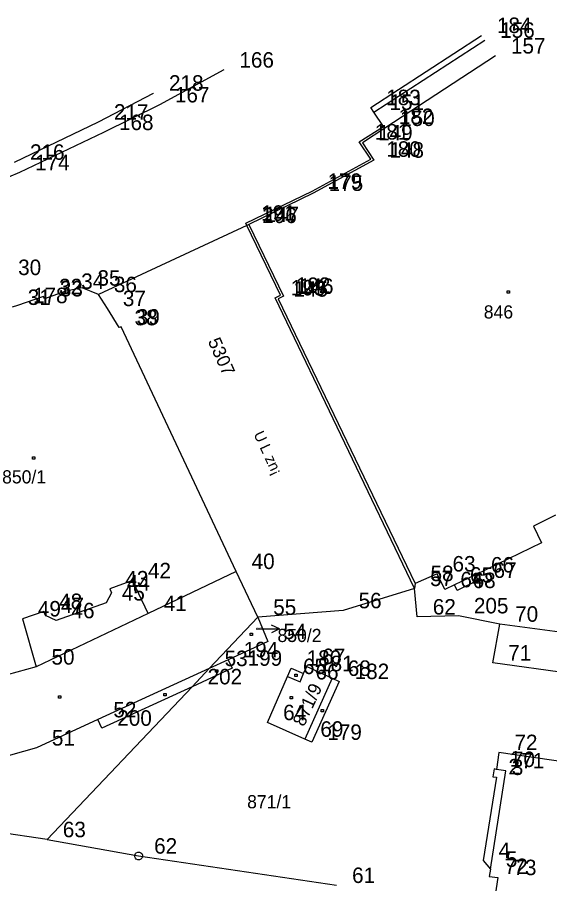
# Model space of a CAD drawing. Extents: x -822293 to -820259, y -1071573 to -1068794.
# Drawn here: x -822033.4 to -821964.6, y -1070089.8 to -1069977.9 of the extents above; entities that cross this region are included whole.
import ezdxf

# ---------------------------------------------------------------- set-up
doc = ezdxf.new("R2010")
doc.units = 0
for name, color, linetype in [('Vrstva 11', 7, 'Continuous'), ('Vrstva 14', 7, 'Continuous'), ('Vrstva 15', 7, 'Continuous'), ('Vrstva 2', 7, 'Continuous'), ('Vrstva 3', 7, 'Continuous'), ('Vrstva 5', 7, 'Continuous'), ('Vrstva 6', 7, 'Continuous'), ('Vrstva 7', 7, 'Continuous'), ('Vrstva 8', 7, 'Continuous'), ('Vrstva 9', 7, 'Continuous')]:
    doc.layers.add(name, color=color, linetype=linetype)

# ---------------------------------------------------------------- blocks, each defined once
blk = doc.blocks.new('Z61')
at = {"layer": 'Vrstva 2'}
for p, q in [((0, 300), (-50, 200)), ((0, 0), (0, 300)), ((0, 300), (50, 200))]:
    blk.add_line(p, q, dxfattribs=at)
blk = doc.blocks.new('Z402')
at = {"layer": 'Vrstva 2'}
for p, q in [((-10, 10), (20, 10)), ((-10, -20), (-10, 10)), ((20, 10), (20, -20)), ((20, -20), (-10, -20))]:
    blk.add_line(p, q, dxfattribs=at)
blk = doc.blocks.new('Z105')
at = {"layer": 'Vrstva 2'}
for p, q in [((-50, 10), (-40, 30)), ((-50, -10), (-50, 10)), ((-40, 30), (-30, 40)), ((-30, 40), (-10, 50)), ((-10, 50), (10, 50)), ((0, 0), (0, 0)), ((10, 50), (30, 40)), ((30, 40), (40, 30)), ((40, 30), (50, 10)), ((50, 10), (50, -10)), ((-40, -30), (-50, -10)), ((-30, -40), (-40, -30)), ((-10, -50), (-30, -40)), ((10, -50), (-10, -50)), ((30, -40), (10, -50)), ((40, -30), (30, -40)), ((50, -10), (40, -30))]:
    blk.add_line(p, q, dxfattribs=at)

msp = doc.modelspace()

# ---------------------------------------------------------------- linework, layer by layer
at = {"layer": 'Vrstva 2'}
for p, q in [((-821971.6, -1069982.9), (-821985.92, -1069992.26)), ((-822006.69, -1069984.72), (-822015.02, -1069989.21)), ((-822015.02, -1069989.21), (-822022.25, -1069992.79)), ((-822022.25, -1069992.79), (-822033.1, -1069997.98)), ((-821985.92, -1069992.26), (-821988.77, -1069994.12)), ((-821988.77, -1069994.12), (-821987.3, -1069996.36)), ((-821987.3, -1069996.36), (-821995.16, -1070000.65)), ((-822033.1, -1069997.98), (-822040.53, -1070001.08)), ((-821995.16, -1070000.65), (-822003.46, -1070004.67)), ((-822003.74, -1070004.8), (-822022.91, -1070013.73)), ((-822003.46, -1070004.67), (-822003.74, -1070004.8)), ((-822003.46, -1070004.67), (-821998.99, -1070013.96)), ((-822025.03, -1070012.89), (-822027.13, -1070013.31)), ((-822022.91, -1070013.73), (-822025.03, -1070012.89)), ((-822029.99, -1070014), (-822033.36, -1070015.15)), ((-822029.89, -1070014.28), (-822029.99, -1070014)), ((-822027.13, -1070013.31), (-822029.89, -1070014.28)), ((-822021.75, -1070015.53), (-822022.91, -1070013.73)), ((-821998.99, -1070013.96), (-821999.7, -1070014.31)), ((-821999.7, -1070014.31), (-821981.99, -1070051.06)), ((-822033.36, -1070015.15), (-822034.04, -1070015.38)), ((-822020.24, -1070018.01), (-822021.75, -1070015.53)), ((-822019.95, -1070017.92), (-822020.24, -1070018.01)), ((-822005.11, -1070049.5), (-822019.95, -1070017.92)), ((-822002.32, -1070055.43), (-822005.11, -1070049.5)), ((-821981.99, -1070051.06), (-821982.06, -1070051.7)), ((-821982.06, -1070051.7), (-821991.29, -1070054.57)), ((-821981.7, -1070055.38), (-821982.06, -1070051.7)), ((-821991.29, -1070054.57), (-822002.32, -1070055.43)), ((-822002.32, -1070055.43), (-822008.6, -1070062.04)), ((-822002.32, -1070055.43), (-822001.01, -1070058.55)), ((-821976.39, -1070055.23), (-821981.7, -1070055.38)), ((-821971.06, -1070056.31), (-821976.39, -1070055.23)), ((-821971.96, -1070061.33), (-821971.06, -1070056.31)), ((-821955.8, -1070058.38), (-821971.06, -1070056.31)), ((-822001.01, -1070058.55), (-822006.14, -1070060.91)), ((-822006.14, -1070060.91), (-822005.63, -1070062)), ((-821946.34, -1070064.81), (-821971.96, -1070061.33)), ((-822005.63, -1070062), (-822010.8, -1070064.4)), ((-822008.6, -1070062.04), (-822010.8, -1070064.4)), ((-821998.47, -1070063.07), (-821998, -1070062)), ((-821998, -1070062), (-821996.39, -1070062.7)), ((-821996.39, -1070062.7), (-821995.99, -1070061.78)), ((-821995.99, -1070061.78), (-821992.69, -1070063.31)), ((-822001.04, -1070069.03), (-821998.47, -1070063.07)), ((-821992.69, -1070063.31), (-821991.8, -1070063.72)), ((-822010.8, -1070064.4), (-822029.51, -1070084.15)), ((-822010.8, -1070064.4), (-822022.47, -1070069.75)), ((-821991.8, -1070063.72), (-821995.33, -1070071.57)), ((-822022.98, -1070068.66), (-822030.92, -1070072.31)), ((-822022.47, -1070069.75), (-822022.98, -1070068.66)), ((-821996.23, -1070071.17), (-822001.04, -1070069.03)), ((-821995.33, -1070071.57), (-821996.23, -1070071.17)), ((-822030.92, -1070072.31), (-822058.08, -1070080)), ((-821971.15, -1070072.9), (-821971.47, -1070075.08)), ((-821961.8, -1070074.28), (-821971.15, -1070072.9)), ((-821971.77, -1070075.02), (-821971.93, -1070076.04)), ((-821971.47, -1070075.08), (-821971.77, -1070075.02)), ((-821971.49, -1070076.11), (-821973.19, -1070086.84)), ((-821971.93, -1070076.04), (-821971.49, -1070076.11)), ((-822029.51, -1070084.15), (-822048.74, -1070081.36)), ((-822029.51, -1070084.15), (-822017.71, -1070086.27)), ((-822017.71, -1070086.27), (-821992.13, -1070090.06)), ((-821973.19, -1070086.84), (-821972.26, -1070087.98)), ((-821972.26, -1070087.98), (-821972.41, -1070088.91)), ((-821971.28, -1070089.05), (-821974.07, -1070107.31)), ((-821972.41, -1070088.91), (-821971.28, -1070089.05))]:
    msp.add_line(p, q, dxfattribs=at)
at = {"layer": 'Vrstva 3'}
for p, q in [((-821987.72, -1069989.57), (-821973.41, -1069980.25)), ((-821987.3, -1069990.19), (-821972.99, -1069980.87)), ((-822022.9, -1069991.44), (-822015.79, -1069987.7)), ((-821987.3, -1069990.19), (-821987.72, -1069989.57)), ((-821986.09, -1069992.01), (-821987.3, -1069990.19)), ((-822033.75, -1069996.63), (-822022.9, -1069991.44)), ((-821989.2, -1069994.01), (-821986.09, -1069992.01)), ((-821985.92, -1069992.26), (-821986.09, -1069992.01)), ((-821987.71, -1069996.24), (-821989.2, -1069994.01)), ((-821995.3, -1070000.38), (-821987.71, -1069996.24)), ((-822003.88, -1070004.51), (-821995.3, -1070000.38)), ((-822003.74, -1070004.8), (-822003.88, -1070004.51)), ((-821999.39, -1070013.82), (-822003.74, -1070004.8)), ((-822000.06, -1070014.15), (-821999.39, -1070013.82)), ((-821982.06, -1070051.7), (-822000.06, -1070014.15)), ((-821963.84, -1070042.25), (-821966.69, -1070043.64)), ((-821966.69, -1070043.64), (-821965.64, -1070045.81)), ((-821965.64, -1070045.81), (-821974.19, -1070049.95)), ((-822005.11, -1070049.5), (-822016.47, -1070054.93)), ((-821979.15, -1070049.82), (-821981.99, -1070051.06)), ((-821978.14, -1070051.86), (-821979.15, -1070049.82)), ((-821974.19, -1070049.95), (-821976.89, -1070051.26)), ((-821974.19, -1070049.95), (-821973.85, -1070050.65)), ((-822018.51, -1070050.7), (-822021.43, -1070051.75)), ((-822016.47, -1070054.93), (-822018.51, -1070050.7)), ((-821976.89, -1070051.26), (-821978.14, -1070051.86)), ((-821976.55, -1070051.96), (-821976.89, -1070051.26)), ((-821973.85, -1070050.65), (-821976.55, -1070051.96)), ((-822021.23, -1070052.28), (-822021.89, -1070053.57)), ((-822021.43, -1070051.75), (-822021.23, -1070052.28)), ((-822029.98, -1070054.67), (-822032.73, -1070055.63)), ((-822029.76, -1070055.2), (-822029.98, -1070054.67)), ((-822021.89, -1070053.57), (-822028.38, -1070055.86)), ((-822032.73, -1070055.63), (-822030.97, -1070061.85)), ((-822016.47, -1070054.93), (-822030.97, -1070061.85)), ((-822028.38, -1070055.86), (-822029.76, -1070055.2)), ((-822006.14, -1070060.91), (-822008.6, -1070062.04)), ((-822030.97, -1070061.85), (-822045.54, -1070065.88)), ((-822008.6, -1070062.04), (-822022.98, -1070068.66)), ((-821998.47, -1070063.07), (-821996.85, -1070063.77)), ((-821996.85, -1070063.77), (-821996.39, -1070062.7)), ((-821992.69, -1070063.31), (-821996.23, -1070071.17)), ((-821972.26, -1070087.98), (-821970.27, -1070075.26)), ((-821970.27, -1070075.26), (-821971.47, -1070075.08))]:
    msp.add_line(p, q, dxfattribs=at)
at = {"layer": 'Vrstva 8'}
for p, q in [((-821973.41, -1069980.25), (-821973.41, -1069980.25)), ((-821972.99, -1069980.87), (-821972.99, -1069980.87)), ((-821971.6, -1069982.9), (-821971.6, -1069982.9)), ((-822006.69, -1069984.72), (-822006.69, -1069984.72)), ((-822015.79, -1069987.7), (-822015.79, -1069987.7)), ((-822015.02, -1069989.21), (-822015.02, -1069989.21)), ((-821987.72, -1069989.57), (-821987.72, -1069989.57)), ((-821987.3, -1069990.19), (-821987.3, -1069990.19)), ((-822022.9, -1069991.44), (-822022.9, -1069991.44)), ((-822022.25, -1069992.79), (-822022.25, -1069992.79)), ((-821986.09, -1069992.01), (-821986.09, -1069992.01)), ((-821985.92, -1069992.26), (-821985.92, -1069992.26)), ((-821989.2, -1069994.01), (-821989.2, -1069994.01)), ((-821988.77, -1069994.12), (-821988.77, -1069994.12)), ((-821987.71, -1069996.24), (-821987.71, -1069996.24)), ((-821987.3, -1069996.36), (-821987.3, -1069996.36)), ((-822033.1, -1069997.98), (-822033.1, -1069997.98)), ((-821995.3, -1070000.38), (-821995.3, -1070000.38)), ((-821995.16, -1070000.65), (-821995.16, -1070000.65)), ((-822003.88, -1070004.51), (-822003.88, -1070004.51)), ((-822003.74, -1070004.8), (-822003.74, -1070004.8)), ((-822003.46, -1070004.67), (-822003.46, -1070004.67)), ((-822025.03, -1070012.89), (-822025.03, -1070012.89)), ((-822029.99, -1070014), (-822029.99, -1070014)), ((-822029.89, -1070014.28), (-822029.89, -1070014.28)), ((-822027.13, -1070013.31), (-822027.13, -1070013.31)), ((-822022.91, -1070013.73), (-822022.91, -1070013.73)), ((-822000.06, -1070014.15), (-822000.06, -1070014.15)), ((-821999.7, -1070014.31), (-821999.7, -1070014.31)), ((-821999.39, -1070013.82), (-821999.39, -1070013.82)), ((-821998.99, -1070013.96), (-821998.99, -1070013.96)), ((-822033.36, -1070015.15), (-822033.36, -1070015.15)), ((-822021.75, -1070015.53), (-822021.75, -1070015.53)), ((-822020.24, -1070018.01), (-822020.24, -1070018.01)), ((-822019.95, -1070017.92), (-822019.95, -1070017.92)), ((-821966.69, -1070043.64), (-821966.69, -1070043.64)), ((-821965.64, -1070045.81), (-821965.64, -1070045.81)), ((-822005.11, -1070049.5), (-822005.11, -1070049.5)), ((-821979.15, -1070049.82), (-821979.15, -1070049.82)), ((-821974.19, -1070049.95), (-821974.19, -1070049.95)), ((-822018.51, -1070050.7), (-822018.51, -1070050.7)), ((-821981.99, -1070051.06), (-821981.99, -1070051.06)), ((-821976.89, -1070051.26), (-821976.89, -1070051.26)), ((-821973.85, -1070050.65), (-821973.85, -1070050.65)), ((-822021.43, -1070051.75), (-822021.43, -1070051.75)), ((-822021.23, -1070052.28), (-822021.23, -1070052.28)), ((-821982.06, -1070051.7), (-821982.06, -1070051.7)), ((-821978.14, -1070051.86), (-821978.14, -1070051.86)), ((-821976.55, -1070051.96), (-821976.55, -1070051.96)), ((-822029.98, -1070054.67), (-822029.98, -1070054.67)), ((-822021.89, -1070053.57), (-822021.89, -1070053.57)), ((-821991.29, -1070054.57), (-821991.29, -1070054.57)), ((-822032.73, -1070055.63), (-822032.73, -1070055.63)), ((-822029.76, -1070055.2), (-822029.76, -1070055.2)), ((-822016.47, -1070054.93), (-822016.47, -1070054.93)), ((-822002.32, -1070055.43), (-822002.32, -1070055.43)), ((-821981.7, -1070055.38), (-821981.7, -1070055.38)), ((-821976.39, -1070055.23), (-821976.39, -1070055.23)), ((-822028.38, -1070055.86), (-822028.38, -1070055.86)), ((-821971.06, -1070056.31), (-821971.06, -1070056.31)), ((-822001.01, -1070058.55), (-822001.01, -1070058.55)), ((-822006.14, -1070060.91), (-822006.14, -1070060.91)), ((-821971.96, -1070061.33), (-821971.96, -1070061.33)), ((-822030.97, -1070061.85), (-822030.97, -1070061.85)), ((-822008.6, -1070062.04), (-822008.6, -1070062.04)), ((-822005.63, -1070062), (-822005.63, -1070062)), ((-821998, -1070062), (-821998, -1070062)), ((-821995.99, -1070061.78), (-821995.99, -1070061.78)), ((-821998.47, -1070063.07), (-821998.47, -1070063.07)), ((-821996.39, -1070062.7), (-821996.39, -1070062.7)), ((-821992.69, -1070063.31), (-821992.69, -1070063.31)), ((-822010.8, -1070064.4), (-822010.8, -1070064.4)), ((-821996.85, -1070063.77), (-821996.85, -1070063.77)), ((-821991.8, -1070063.72), (-821991.8, -1070063.72)), ((-822022.98, -1070068.66), (-822022.98, -1070068.66)), ((-822001.04, -1070069.03), (-822001.04, -1070069.03)), ((-822022.47, -1070069.75), (-822022.47, -1070069.75)), ((-821996.23, -1070071.17), (-821996.23, -1070071.17)), ((-822030.92, -1070072.31), (-822030.92, -1070072.31)), ((-821995.33, -1070071.57), (-821995.33, -1070071.57)), ((-821971.15, -1070072.9), (-821971.15, -1070072.9)), ((-821971.77, -1070075.02), (-821971.77, -1070075.02)), ((-821971.47, -1070075.08), (-821971.47, -1070075.08)), ((-821970.27, -1070075.26), (-821970.27, -1070075.26)), ((-821971.93, -1070076.04), (-821971.93, -1070076.04)), ((-821971.49, -1070076.11), (-821971.49, -1070076.11)), ((-822029.51, -1070084.15), (-822029.51, -1070084.15)), ((-822017.71, -1070086.27), (-822017.71, -1070086.27)), ((-821973.19, -1070086.84), (-821973.19, -1070086.84)), ((-821972.26, -1070087.98), (-821972.26, -1070087.98)), ((-821972.41, -1070088.91), (-821972.41, -1070088.91)), ((-821971.28, -1070089.05), (-821971.28, -1070089.05))]:
    msp.add_line(p, q, dxfattribs=at)

# ---------------------------------------------------------------- block references
at = {"layer": 'Vrstva 11', "xscale": 0.01, "yscale": 0.01}
for p in [(-821970, -1070013.35), (-822031.33, -1070034.8), (-822003.21, -1070057.59), (-822007.69, -1070062.33), (-821997.42, -1070062.88), (-822027.97, -1070065.68), (-822014.36, -1070065.37), (-821998.04, -1070065.78), (-821994.01, -1070067.44)]:
    msp.add_blockref('Z402', p, dxfattribs=at)
at = {"layer": 'Vrstva 14', "xscale": 0.01, "yscale": 0.01}
msp.add_blockref('Z105', (-822017.71, -1070086.27), dxfattribs=at)
at = {"layer": 'Vrstva 7', "xscale": 0.01, "yscale": 0.01, "rotation": -89.9999999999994}
msp.add_blockref('Z61', (-822002.53, -1070056.93), dxfattribs=at)

# ---------------------------------------------------------------- texts
at = {"layer": 'Vrstva 15'}
msp.add_text('U L\xa0zn¡', height=1.4, rotation=295, dxfattribs=at).set_placement((-822002.895, -1070031.772))
at = {"layer": 'Vrstva 5'}
msp.add_text('5307', height=1.7, rotation=294, dxfattribs=at).set_placement((-822008.799, -1070019.767))
msp.add_text('871/1', height=1.7, dxfattribs=at).set_placement((-822003.693, -1070080.11))
at = {"layer": 'Vrstva 6'}
for s, height, p in [('846', 1.7, (-821973.116, -1070016.83)), ('850/1', 1.7, (-822035.353, -1070038.14)), ('850/2', 0.2, (-822002.53, -1070056.93))]:
    msp.add_text(s, height=height, dxfattribs=at).set_placement(p)
msp.add_text('871/9', height=1.699, rotation=65, dxfattribs=at).set_placement((-821996.35, -1070069.65))
at = {"layer": 'Vrstva 7'}
msp.add_text('850/2', height=1.7, dxfattribs=at).set_placement((-821999.77, -1070058.63))
at = {"layer": 'Vrstva 9'}
for s, p in [('184', (-821971.41, -1069979.95)), ('156', (-821970.99, -1069980.57)), ('157', (-821969.6, -1069982.6)), ('166', (-822004.69, -1069984.42)), ('218', (-822013.79, -1069987.4)), ('167', (-822013.02, -1069988.91)), ('183', (-821985.72, -1069989.27)), ('151', (-821985.3, -1069989.89)), ('217', (-822020.9, -1069991.14)), ('182', (-821984.09, -1069991.71)), ('168', (-822020.25, -1069992.49)), ('150', (-821983.92, -1069991.96)), ('181', (-821987.2, -1069993.71)), ('149', (-821986.77, -1069993.82)), ('180', (-821985.71, -1069995.94)), ('148', (-821985.3, -1069996.06)), ('216', (-822031.75, -1069996.33)), ('174', (-822031.1, -1069997.68)), ('179', (-821993.3, -1070000.08)), ('175', (-821993.16, -1070000.35)), ('191', (-822001.88, -1070004.21)), ('206', (-822001.74, -1070004.5)), ('147', (-822001.46, -1070004.37)), ('30', (-822033.28, -1070011.22)), ('34', (-822025.13, -1070013.01)), ('35', (-822023.03, -1070012.59)), ('32', (-822027.99, -1070013.7)), ('33', (-822027.89, -1070013.98)), ('36', (-822020.91, -1070013.43)), ('193', (-821998.06, -1070013.85)), ('145', (-821997.7, -1070014.01)), ('192', (-821997.39, -1070013.52)), ('146', (-821996.99, -1070013.66)), ('31', (-822032.04, -1070015.08)), ('178', (-822031.36, -1070014.85)), ('37', (-822019.75, -1070015.23)), ('38', (-822018.24, -1070017.71)), ('39', (-822017.95, -1070017.62)), ('40', (-822003.11, -1070049.2)), ('63', (-821977.15, -1070049.52)), ('66', (-821972.19, -1070049.65)), ('42', (-822016.51, -1070050.4)), ('58', (-821979.99, -1070050.76)), ('65', (-821974.89, -1070050.96)), ('67', (-821971.85, -1070050.35)), ('43', (-822019.43, -1070051.45)), ('44', (-822019.23, -1070051.98)), ('57', (-821980.06, -1070051.4)), ('64', (-821976.14, -1070051.56)), ('68', (-821974.55, -1070051.66)), ('45', (-822019.89, -1070053.27)), ('48', (-822027.98, -1070054.37)), ('56', (-821989.29, -1070054.27)), ('49', (-822030.73, -1070055.33)), ('47', (-822027.76, -1070054.9)), ('46', (-822026.38, -1070055.56)), ('41', (-822014.47, -1070054.63)), ('55', (-822000.32, -1070055.13)), ('62', (-821979.7, -1070055.08)), ('205', (-821974.39, -1070054.93)), ('70', (-821969.06, -1070056.01)), ('54', (-821999.01, -1070058.25)), ('194', (-822004.14, -1070060.61)), ('71', (-821969.96, -1070061.03)), ('50', (-822028.97, -1070061.55)), ('53', (-822006.6, -1070061.74)), ('199', (-822003.63, -1070061.7)), ('180', (-821996, -1070061.7)), ('67', (-821993.99, -1070061.48)), ('65', (-821996.47, -1070062.77)), ('181', (-821994.39, -1070062.4)), ('68', (-821990.69, -1070063.01)), ('182', (-821989.8, -1070063.42)), ('202', (-822008.8, -1070064.1)), ('66', (-821994.85, -1070063.47)), ('52', (-822020.98, -1070068.36)), ('64', (-821999.04, -1070068.73)), ('200', (-822020.47, -1070069.45)), ('69', (-821994.23, -1070070.87)), ('51', (-822028.92, -1070072.01)), ('179', (-821993.33, -1070071.27)), ('72', (-821969.15, -1070072.6)), ('2', (-821969.93, -1070075.74)), ('1', (-821969.77, -1070074.72)), ('70', (-821969.47, -1070074.78)), ('71', (-821968.27, -1070074.96)), ('3', (-821969.49, -1070075.81)), ('63', (-822027.51, -1070083.85)), ('62', (-822015.71, -1070085.97)), ('4', (-821971.19, -1070086.54)), ('5', (-821970.26, -1070087.68)), ('72', (-821970.41, -1070088.61)), ('73', (-821969.28, -1070088.75)), ('61', (-821990.13, -1070089.76))]:
    msp.add_text(s, height=2, dxfattribs=at).set_placement(p)

doc.saveas('drawing.dxf')
